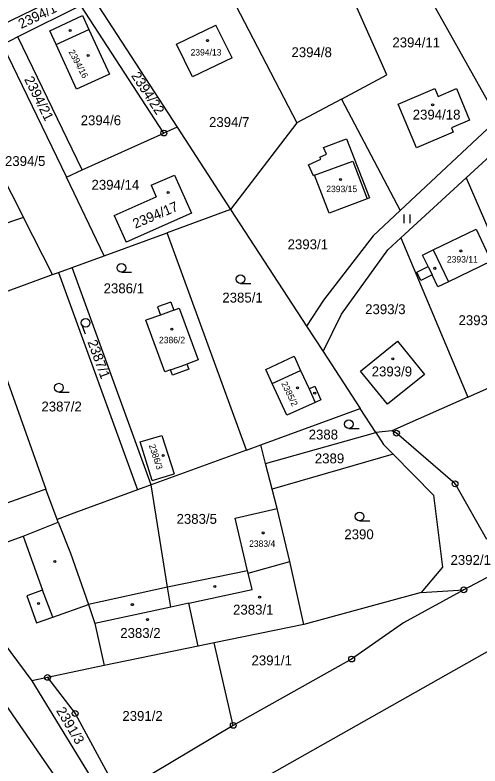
# Model space of a CAD drawing. Extents: x -736345 to -729997, y -1130177 to -1122501.
# Drawn here: x -733482.4 to -733402.4, y -1128671.7 to -1128542.6 of the extents above; entities that cross this region are included whole.
import ezdxf

# ---------------------------------------------------------------- set-up
doc = ezdxf.new("R2010")
doc.units = 0
for name, color, linetype in [('Vrstva 1', 7, 'Continuous'), ('Vrstva 13', 7, 'Continuous'), ('Vrstva 18', 7, 'Continuous'), ('Vrstva 19', 7, 'Continuous'), ('Vrstva 25', 7, 'Continuous'), ('Vrstva 4', 7, 'Continuous')]:
    doc.layers.add(name, color=color, linetype=linetype)

msp = doc.modelspace()

# ---------------------------------------------------------------- linework, layer by layer
at = {"layer": 'Vrstva 1'}
for points in [[(-733449.66, -1128530.72), (-733433.92, -1128561.1)], [(-733413.47, -1128535.16), (-733399.32, -1128560.45)], [(-733468.82, -1128539.79), (-733454.5, -1128561.82)], [(-733418.41, -1128552.85), (-733424.2, -1128539.74)], [(-733471.05, -1128540.91), (-733481.89, -1128546.33)], [(-733456.78, -1128562.85), (-733471.05, -1128540.91)], [(-733476.39, -1128545.26), (-733470.76, -1128542.62)], [(-733470.76, -1128542.62), (-733469.68, -1128545.03)], [(-733475.32, -1128547.6), (-733476.39, -1128545.26)], [(-733469.68, -1128545.03), (-733466.16, -1128552.75)], [(-733454.59, -1128547.57), (-733447.81, -1128544.3)], [(-733445.04, -1128549.92), (-733447.81, -1128544.3)], [(-733481.89, -1128546.33), (-733484.57, -1128547.67)], [(-733470.83, -1128569.21), (-733481.89, -1128546.33)], [(-733484.57, -1128547.67), (-733473.57, -1128570.45)], [(-733471.81, -1128555.32), (-733475.32, -1128547.6)], [(-733451.88, -1128553.2), (-733454.59, -1128547.57)], [(-733445.04, -1128549.92), (-733451.88, -1128553.2)], [(-733493.51, -1128552.72), (-733480.95, -1128577.41)], [(-733466.16, -1128552.75), (-733471.81, -1128555.32)], [(-733426.22, -1128557), (-733418.41, -1128552.85)], [(-733416.48, -1128557.89), (-733410.16, -1128555.2)], [(-733410.16, -1128555.2), (-733409.59, -1128556.55)], [(-733409.59, -1128556.55), (-733406.44, -1128555.22)], [(-733406.44, -1128555.22), (-733404.15, -1128560.62)], [(-733404.75, -1128570.57), (-733388.37, -1128555.56)], [(-733426.22, -1128557), (-733433.92, -1128561.1)], [(-733426.22, -1128557), (-733416.13, -1128576.2)], [(-733413.31, -1128565.38), (-733416.48, -1128557.89)], [(-733399.32, -1128560.45), (-733416.13, -1128576.2)], [(-733404.15, -1128560.62), (-733407.29, -1128561.95)], [(-733454.5, -1128561.82), (-733456.78, -1128562.85)], [(-733454.5, -1128561.82), (-733445.29, -1128576.02)], [(-733433.92, -1128561.1), (-733445.29, -1128576.02)], [(-733407.29, -1128561.95), (-733406.97, -1128562.69)], [(-733470.83, -1128569.21), (-733456.78, -1128562.85)], [(-733406.97, -1128562.69), (-733413.31, -1128565.38)], [(-733429.3, -1128565.34), (-733425.32, -1128563.86)], [(-733425.32, -1128563.86), (-733421.4, -1128574.02)], [(-733428.81, -1128566.51), (-733429.3, -1128565.34)], [(-733429.92, -1128566.99), (-733428.81, -1128566.51)], [(-733429.77, -1128567.35), (-733429.92, -1128566.99)], [(-733431.88, -1128568.32), (-733429.77, -1128567.35)], [(-733431.04, -1128570.21), (-733431.88, -1128568.32)], [(-733473.57, -1128570.45), (-733470.83, -1128569.21)], [(-733467.06, -1128583.96), (-733473.57, -1128570.45)], [(-733458.96, -1128571.84), (-733454.96, -1128570.09)], [(-733454.96, -1128570.09), (-733452.05, -1128576.62)], [(-733430.83, -1128570.09), (-733431.04, -1128570.21)], [(-733428.34, -1128576.65), (-733430.83, -1128570.09)], [(-733415.97, -1128580.86), (-733404.75, -1128570.57)], [(-733404.75, -1128570.57), (-733400.11, -1128581.28)], [(-733458.96, -1128571.84), (-733458.08, -1128573.82)], [(-733465.32, -1128577.04), (-733458.08, -1128573.82)], [(-733421.78, -1128574.16), (-733428.34, -1128576.65)], [(-733421.4, -1128574.02), (-733421.78, -1128574.16)], [(-733445.29, -1128576.02), (-733456.19, -1128580)], [(-733445.29, -1128576.02), (-733432.23, -1128596.07)], [(-733416.13, -1128576.2), (-733420.76, -1128580.55)], [(-733480.95, -1128577.41), (-733499.85, -1128583.74)], [(-733475.96, -1128587.21), (-733480.95, -1128577.41)], [(-733465.32, -1128577.04), (-733463.28, -1128581.63)], [(-733452.05, -1128576.62), (-733463.28, -1128581.63)], [(-733467.06, -1128583.96), (-733456.19, -1128580)], [(-733442.58, -1128617.39), (-733456.19, -1128580)], [(-733410.45, -1128582.96), (-733403.05, -1128579.38)], [(-733403.05, -1128579.38), (-733400.43, -1128584.91)], [(-733420.76, -1128580.55), (-733429.33, -1128591.59)], [(-733418.23, -1128582.94), (-733415.97, -1128580.86)], [(-733415.97, -1128580.86), (-733404.45, -1128608.28)], [(-733472.58, -1128585.98), (-733467.06, -1128583.96)], [(-733426.2, -1128593.99), (-733418.23, -1128582.94)], [(-733412.24, -1128583.84), (-733410.45, -1128582.96)], [(-733411.29, -1128585.82), (-733412.24, -1128583.84)], [(-733400.43, -1128584.91), (-733407.81, -1128588.46)], [(-733474.92, -1128586.83), (-733472.58, -1128585.98)], [(-733458.97, -1128623.39), (-733472.58, -1128585.98)], [(-733413.25, -1128586.76), (-733411.29, -1128585.82)], [(-733488.64, -1128591.84), (-733475.96, -1128587.21)], [(-733475.96, -1128587.21), (-733474.92, -1128586.83)], [(-733474.92, -1128586.83), (-733461.31, -1128624.25)], [(-733412.56, -1128588.21), (-733413.25, -1128586.76)], [(-733410.6, -1128587.27), (-733412.56, -1128588.21)], [(-733409.61, -1128589.32), (-733410.6, -1128587.27)], [(-733407.81, -1128588.46), (-733409.61, -1128589.32)], [(-733429.33, -1128591.59), (-733432.23, -1128596.07)], [(-733455.6, -1128591.93), (-733457.85, -1128592.75)], [(-733457.85, -1128592.75), (-733457.34, -1128594.16)], [(-733455.6, -1128591.93), (-733455.08, -1128593.34)], [(-733455.08, -1128593.34), (-733454.13, -1128592.99)], [(-733454.13, -1128592.99), (-733450.89, -1128601.89)], [(-733488.07, -1128593.44), (-733477.09, -1128624.1)], [(-733457.34, -1128594.16), (-733459.86, -1128595.07)], [(-733429.38, -1128600.44), (-733426.2, -1128593.99)], [(-733456.62, -1128603.96), (-733459.86, -1128595.07)], [(-733432.23, -1128596.07), (-733429.38, -1128600.44)], [(-733422.96, -1128603.82), (-733416.59, -1128598.63)], [(-733416.59, -1128598.63), (-733411.94, -1128604.4)], [(-733429.38, -1128600.44), (-733423.01, -1128610.23)], [(-733450.89, -1128601.89), (-733452.82, -1128602.59)], [(-733439.25, -1128603.51), (-733434.36, -1128601.23)], [(-733434.36, -1128601.23), (-733433.24, -1128603.7)], [(-733452.5, -1128603.47), (-733455.32, -1128604.48)], [(-733452.82, -1128602.59), (-733452.5, -1128603.47)], [(-733404.45, -1128608.28), (-733390.79, -1128602.22)], [(-733455.64, -1128603.6), (-733456.62, -1128603.96)], [(-733455.32, -1128604.48), (-733455.64, -1128603.6)], [(-733438.14, -1128605.94), (-733439.25, -1128603.51)], [(-733433.24, -1128603.7), (-733431.8, -1128606.86)], [(-733418.29, -1128609.51), (-733422.96, -1128603.82)], [(-733411.94, -1128604.4), (-733418.29, -1128609.51)], [(-733435.63, -1128611.41), (-733438.14, -1128605.94)], [(-733431.8, -1128606.86), (-733430.81, -1128606.41)], [(-733430.81, -1128606.41), (-733429.75, -1128608.74)], [(-733404.45, -1128608.28), (-733417.53, -1128614.07)], [(-733430.75, -1128609.19), (-733435.63, -1128611.41)], [(-733429.75, -1128608.74), (-733430.75, -1128609.19)], [(-733440.12, -1128616.49), (-733423.01, -1128610.23)], [(-733420.32, -1128614.36), (-733423.01, -1128610.23)], [(-733460.84, -1128616), (-733457.14, -1128614.87)], [(-733457.14, -1128614.87), (-733455, -1128621.46)], [(-733439.3, -1128619.69), (-733420.32, -1128614.36)], [(-733417.53, -1128614.07), (-733420.32, -1128614.36)], [(-733420.32, -1128614.36), (-733418.96, -1128616.45)], [(-733416.74, -1128614.48), (-733417.53, -1128614.07)], [(-733406.66, -1128623.21), (-733416.74, -1128614.48)], [(-733458.81, -1128622.63), (-733460.84, -1128616)], [(-733442.58, -1128617.39), (-733458.97, -1128623.39)], [(-733442.58, -1128617.39), (-733440.12, -1128616.49)], [(-733439.3, -1128619.69), (-733440.12, -1128616.49)], [(-733418.96, -1128616.45), (-733417.34, -1128618.09)], [(-733417.34, -1128618.09), (-733438.15, -1128624.14)], [(-733417.34, -1128618.09), (-733410.35, -1128625.17)], [(-733438.15, -1128624.14), (-733439.3, -1128619.69)], [(-733458.81, -1128622.63), (-733455, -1128621.46)], [(-733477.09, -1128624.1), (-733495.5, -1128630.73)], [(-733475.14, -1128629.33), (-733477.09, -1128624.1)], [(-733458.97, -1128623.39), (-733461.31, -1128624.25)], [(-733456.13, -1128640.98), (-733458.97, -1128623.39)], [(-733437.3, -1128627.46), (-733438.15, -1128624.14)], [(-733406.66, -1128623.21), (-733401.23, -1128632.71)], [(-733461.31, -1128624.25), (-733472.3, -1128628.27)], [(-733410.35, -1128625.17), (-733408.82, -1128637.54)], [(-733444.52, -1128629.13), (-733437.3, -1128627.46)], [(-733435.12, -1128636.56), (-733437.3, -1128627.46)], [(-733472.3, -1128628.27), (-733475.14, -1128629.33)], [(-733442.36, -1128638.19), (-733444.52, -1128629.13)], [(-733481.01, -1128632.22), (-733474.95, -1128629.79)], [(-733474.95, -1128629.79), (-733475.14, -1128629.33)], [(-733491.52, -1128635.99), (-733481.01, -1128632.22)], [(-733481.01, -1128632.22), (-733477.68, -1128641.5)], [(-733496.68, -1128634.06), (-733479.53, -1128657.07)], [(-733442.27, -1128638.58), (-733435.12, -1128636.56)], [(-733432.67, -1128647.39), (-733435.12, -1128636.56)], [(-733442.36, -1128638.19), (-733456.13, -1128640.98)], [(-733442.27, -1128638.58), (-733442.36, -1128638.19)], [(-733408.82, -1128637.54), (-733412.48, -1128641.9)], [(-733398.33, -1128637.82), (-733405.16, -1128641.43)], [(-733474.29, -1128675.28), (-733497.5, -1128641.63)], [(-733477.68, -1128641.5), (-733480.37, -1128642.44)], [(-733455.58, -1128644.4), (-733456.13, -1128640.98)], [(-733412.48, -1128641.9), (-733432.67, -1128647.39)], [(-733405.16, -1128641.43), (-733415.55, -1128647.13)], [(-733412.48, -1128641.9), (-733405.16, -1128641.43)], [(-733480.37, -1128642.44), (-733478.73, -1128647.13)], [(-733475.9, -1128646.12), (-733469.78, -1128643.95)], [(-733469.78, -1128643.95), (-733468.67, -1128647.22)], [(-733452.51, -1128643.74), (-733455.58, -1128644.4)], [(-733450.86, -1128651.13), (-733452.51, -1128643.74)], [(-733478.73, -1128647.13), (-733475.9, -1128646.12)], [(-733468.67, -1128647.22), (-733467.04, -1128654.46)], [(-733432.67, -1128647.39), (-733448.11, -1128650.56)], [(-733415.55, -1128647.13), (-733424.46, -1128653.34)], [(-733450.86, -1128651.13), (-733467.04, -1128654.46)], [(-733448.11, -1128650.56), (-733450.86, -1128651.13)], [(-733444.84, -1128664.75), (-733448.11, -1128650.56)], [(-733400.74, -1128651.87), (-733445.33, -1128677.04)], [(-733424.46, -1128653.34), (-733444.84, -1128664.75)], [(-733467.04, -1128654.46), (-733476.81, -1128656.5)], [(-733476.81, -1128656.5), (-733479.53, -1128657.07)], [(-733479.53, -1128657.07), (-733467.6, -1128676.57)], [(-733476.81, -1128656.5), (-733472.05, -1128662.7)], [(-733472.05, -1128662.7), (-733465.3, -1128675.19)], [(-733444.84, -1128664.75), (-733462.33, -1128675.2)]]:
    msp.add_lwpolyline(points, dxfattribs=at)
at = {"layer": 'Vrstva 13'}
msp.add_lwpolyline([(-733488.75, -1128546.19), (-733440.03, -1128522.54)], dxfattribs=at)
at = {"layer": 'Vrstva 25'}
for points in [[(-733415.437, -1128578.375), (-733415.437, -1128576.875)], [(-733414.403, -1128578.375), (-733414.403, -1128576.875)], [(-733464.09, -1128586.78), (-733462.34, -1128586.78)], [(-733443.59, -1128588.73), (-733441.84, -1128588.73)], [(-733470.95, -1128595.75), (-733470.343, -1128597.391)], [(-733474.84, -1128607.41), (-733473.09, -1128607.41)], [(-733424.94, -1128613.68), (-733423.19, -1128613.68)], [(-733423.09, -1128629.56), (-733421.34, -1128629.56)]]:
    msp.add_lwpolyline(points, dxfattribs=at)
for centre, radius in [((-733472.9, -1128545.23), 0.175), ((-733449.28, -1128546.96), 0.175), ((-733469.81, -1128549.52), 0.175), ((-733410.52, -1128558.01), 0.175), ((-733456.78, -1128562.85), 0.5), ((-733456.78, -1128562.85), 0.032), ((-733426.4, -1128570.83), 0.175), ((-733456.03, -1128573.07), 0.175), ((-733405.67, -1128583.14), 0.175), ((-733464.09, -1128586.03), 0.75), ((-733410.14, -1128586.13), 0.175), ((-733443.59, -1128587.98), 0.75), ((-733470.247, -1128595.49), 0.75), ((-733455.41, -1128596.6), 0.175), ((-733417.39, -1128601.7), 0.175), ((-733474.84, -1128606.66), 0.75), ((-733433.79, -1128606.7), 0.175), ((-733430.82, -1128607.59), 0.175), ((-733424.94, -1128612.93), 0.75), ((-733416.74, -1128614.48), 0.5), ((-733416.74, -1128614.48), 0.032), ((-733456.89, -1128618.34), 0.175), ((-733406.66, -1128623.21), 0.5), ((-733406.66, -1128623.21), 0.032), ((-733423.09, -1128628.81), 0.75), ((-733439.69, -1128631.65), 0.175), ((-733475.55, -1128636.57), 0.175), ((-733448.03, -1128640.88), 0.175), ((-733405.16, -1128641.43), 0.5), ((-733405.16, -1128641.43), 0.032), ((-733440.3, -1128642.68), 0.175), ((-733478.37, -1128643.77), 0.175), ((-733462.21, -1128643.98), 0.175), ((-733459.61, -1128646.56), 0.175), ((-733424.46, -1128653.34), 0.5), ((-733424.46, -1128653.34), 0.032), ((-733476.81, -1128656.5), 0.5), ((-733476.81, -1128656.5), 0.032), ((-733472.05, -1128662.7), 0.5), ((-733472.05, -1128662.7), 0.032), ((-733444.84, -1128664.75), 0.5), ((-733444.84, -1128664.75), 0.032)]:
    msp.add_circle(centre, radius, dxfattribs=at)
at = {"layer": 'Vrstva 4'}
for points in [[(-733475.32, -1128547.6), (-733469.68, -1128545.03)], [(-733430.83, -1128570.09), (-733424.26, -1128567.69)], [(-733424.26, -1128567.69), (-733421.78, -1128574.16)], [(-733410.45, -1128582.96), (-733407.81, -1128588.46)], [(-733411.29, -1128585.82), (-733410.6, -1128587.27)], [(-733455.08, -1128593.34), (-733457.34, -1128594.16)], [(-733455.64, -1128603.6), (-733452.82, -1128602.59)], [(-733438.14, -1128605.94), (-733433.24, -1128603.7)], [(-733431.8, -1128606.86), (-733430.75, -1128609.19)], [(-733474.95, -1128629.79), (-733472.86, -1128635.1)], [(-733472.86, -1128635.1), (-733469.78, -1128643.95)], [(-733441.6, -1128641.39), (-733442.27, -1128638.58)], [(-733475.9, -1128646.12), (-733477.68, -1128641.5)], [(-733456.13, -1128640.98), (-733469.78, -1128643.95)], [(-733452.51, -1128643.74), (-733441.6, -1128641.39)], [(-733455.58, -1128644.4), (-733468.67, -1128647.22)]]:
    msp.add_lwpolyline(points, dxfattribs=at)

# ---------------------------------------------------------------- texts
at = {"layer": 'Vrstva 18'}
for s, rotation, p in [('2394/1', 25.80021, (-733481.327, -1128544.963)), ('2394/21', 296.50236, (-733480.862, -1128553.599)), ('2394/22', 303.00241, (-733462.474, -1128552.988)), ('2387/1', 290.10231, (-733469.954, -1128598.779)), ('2391/3', 300.70239, (-733475.376, -1128662.209))]:
    msp.add_text(s, height=1.7, rotation=rotation, dxfattribs=at).set_placement(p)
for s, p in [('2394/11', (-733417.45, -1128548.12)), ('2394/8', (-733434.82, -1128549.8)), ('2394/6', (-733471.1, -1128561.51)), ('2394/7', (-733449.01, -1128561.82)), ('2394/5', (-733484.13, -1128568.53)), ('2394/14', (-733469.24, -1128572.61)), ('2393/1', (-733435.48, -1128582.85)), ('2386/1', (-733467.15, -1128590.42)), ('2385/1', (-733446.72, -1128592.01)), ('2393/3', (-733422.14, -1128594.01)), ('2393/4', (-733406.07, -1128595.9)), ('2387/2', (-733477.86, -1128610.75)), ('2388', (-733431.86, -1128615.57)), ('2389', (-733430.8, -1128619.68)), ('2383/5', (-733454.6, -1128630.08)), ('2390', (-733425.72, -1128632.73)), ('2392/1', (-733407.45, -1128637.14)), ('2391/1', (-733441.7, -1128654.42)), ('2391/2', (-733463.93, -1128663.98))]:
    msp.add_text(s, height=1.7, dxfattribs=at).set_placement(p)
at = {"layer": 'Vrstva 19'}
for s, height, rotation, p in [('2394/16', 1.1, 298.10237, (-733473.22, -1128548.872)), ('2394/17', 1.7, 22.90018, (-733461.704, -1128579.328)), ('2385/2', 1.1, 295.70235, (-733436.614, -1128605.933)), ('2386/3', 1.1, 288.20229, (-733459.378, -1128616.587))]:
    msp.add_text(s, height=height, rotation=rotation, dxfattribs=at).set_placement(p)
for s, height, p in [('2394/13', 1.1, (-733452.19, -1128549.52)), ('2394/18', 1.7, (-733413.95, -1128560.53)), ('2393/15', 1.1, (-733428.83, -1128573.02)), ('2393/11', 1.1, (-733408.07, -1128585.13)), ('2386/2', 1.1, (-733457.62, -1128599.01)), ('2393/9', 1.7, (-733421.01, -1128604.72)), ('2383/4', 1.1, (-733442.11, -1128634.04)), ('2383/1', 1.7, (-733444.87, -1128645.69)), ('2383/2', 1.7, (-733464.29, -1128649.71))]:
    msp.add_text(s, height=height, dxfattribs=at).set_placement(p)

doc.saveas('drawing.dxf')
